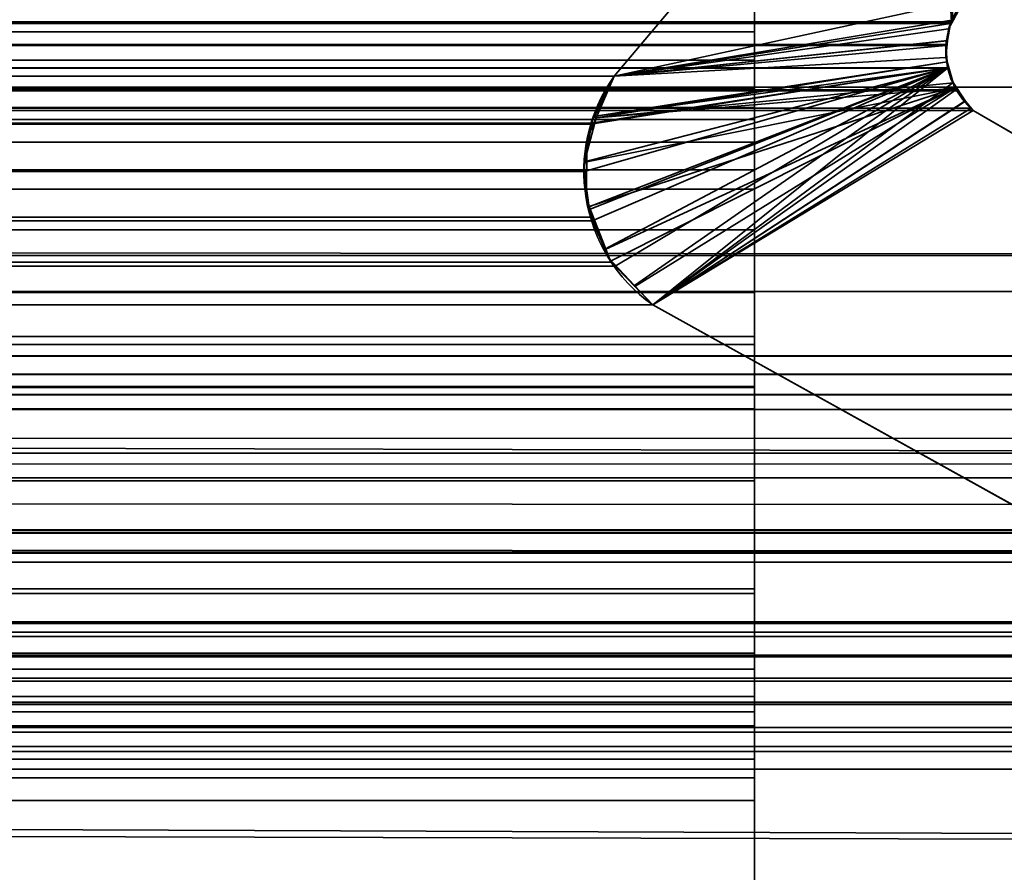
# Model space of a CAD drawing. Header units: millimetres. Extents: x -493 to 6693, y -115 to 135.
# Tile 272 of 656: x 296 to 298.68, y -3.14 to -0.82. Entities that reach past the tile are written whole.
import ezdxf

# ---------------------------------------------------------------- set-up
doc = ezdxf.new("R2010")
doc.units = ezdxf.units.MM
doc.layers.add('151', color=7, linetype='Continuous', true_color=0xffffff)

# ---------------------------------------------------------------- blocks, each defined once
blk = doc.blocks.new('UG_SURFACE_001')
at = {"layer": '151', "color": 252, "linetype": 'Continuous', "lineweight": 35}
for points in [[(492.5, -15, 2200.2499), (492.5, 125, 2200.2499), (-492.5, 125, 2200.2499), (-492.5, -15, 2200.2499)], [(-342.5, -15, 2050.2501), (-342.5, 125, 2050.2501), (342.5, 125, 2050.2501), (342.5, -15, 2050.2501)]]:
    blk.add_3dface(points, dxfattribs=at)
blk = doc.blocks.new('UG_SURFACE_072')
at = {"layer": '151', "color": 7, "linetype": 'Continuous', "lineweight": 35}
for points in [[(-309, -26, 2017), (309, -26, 2017), (309, 0, 2017), (-309, 0, 2017)], [(-309, 0, 2), (309, 0, 2), (309, -2), (-309, -2)], [(-309, -9), (-309, -2), (309, -2), (309, -9)]]:
    blk.add_3dface(points, dxfattribs=at)
blk = doc.blocks.new('UG_SURFACE_146')
at = {"layer": '151', "color": 252, "linetype": 'Continuous', "lineweight": 35}
for points in [[(-297, 3.0145, -6.75), (-312, 3.0145, -6.75), (-312, -16.9528, -6.75), (312, -16.9528, -6.75)], [(-297, 3.0145, -7.75), (297, 3.0145, -7.75), (-312, -16.9528, -7.75)], [(297, 3.0145, -7.75), (312, 3.0145, -7.75), (312, -16.9528, -7.75), (-312, -16.9528, -7.75)], [(297, 3.0145, -6.75), (-297, 3.0145, -6.75), (312, -16.9528, -6.75)], [(312, -16.9528, -6.75), (312, 3.0145, -6.75), (297, 3.0145, -6.75)]]:
    blk.add_3dface(points, dxfattribs=at)
blk = doc.blocks.new('UG_SURFACE_151')
at = {"layer": '151', "color": 7, "linetype": 'Continuous', "lineweight": 35}
for points in [[(305.5755, -1.0051, 2012.8255), (-305.5755, -1.0051, 2012.8255), (-307.2812, 0.0684, 2014.5311), (307.2812, 0.0684, 2014.5311)], [(298.485, 0.0529, 2005.7349), (297.6192, -0.975, 2004.8692), (-297.6192, -0.975, 2004.8692), (-298.485, 0.0529, 2005.7349)], [(298.5348, -0.8278, 2005.7847), (298.5323, -0.8321, 2005.7824), (297.6192, -0.975, 2004.8692), (298.485, 0.0529, 2005.7349)], [(298.485, 0.0529, 2005.7349), (298.5689, -0.7697, 2005.8188), (298.5348, -0.8278, 2005.7847)], [(311.2493, -2.0249, 2018.4994), (-311.2823, -2.2143, 2018.5323), (-311.1925, -0.4501, 2018.4426)], [(-311.1925, -0.4501, 2018.4426), (311.1925, -0.4501, 2018.4426), (311.2493, -2.0249, 2018.4994)], [(307.6331, -0.6189, 2014.883), (-307.6033, -0.5625, 2014.8532), (-306.1868, -1.749, 2013.4368)], [(307.6331, -0.6189, 2014.883), (-306.1868, -1.749, 2013.4368), (-305.8874, -1.8177, 2013.1373)], [(-305.8874, -1.8177, 2013.1373), (305.8596, -1.7843, 2013.1097), (307.6331, -0.6189, 2014.883)], [(312.3484, -3.085, 2019.5985), (312.1944, -0.6927, 2019.4445), (-312.1673, -0.6973, 2019.4173)], [(312.3484, -3.085, 2019.5985), (-312.1673, -0.6973, 2019.4173), (-312.1649, -1.4257, 2019.4149)], [(298.5689, -0.7697, 2005.8188), (-298.5689, -0.7697, 2005.8188), (-298.5348, -0.8278, 2005.7847), (298.5348, -0.8278, 2005.7847)], [(298.5323, -0.8321, 2005.7824), (-298.5348, -0.8278, 2005.7847), (-298.5323, -0.8321, 2005.7824)], [(298.5323, -0.8321, 2005.7824), (298.5348, -0.8278, 2005.7847), (-298.5348, -0.8278, 2005.7847)], [(-298.5323, -0.8321, 2005.7824), (298.5201, -0.8888, 2005.77), (298.5323, -0.8321, 2005.7824)], [(-298.5323, -0.8321, 2005.7824), (-298.5201, -0.8888, 2005.77), (298.5201, -0.8888, 2005.77)], [(298.5323, -0.8321, 2005.7824), (298.5201, -0.8888, 2005.77), (298.5193, -0.8922, 2005.7693), (297.6192, -0.975, 2004.8692)], [(298.5243, -0.9536, 2005.7743), (-298.5193, -0.8922, 2005.7693), (-298.524, -0.9529, 2005.774)], [(298.524, -0.9529, 2005.774), (-298.5201, -0.8888, 2005.77), (-298.5193, -0.8922, 2005.7693)], [(298.524, -0.9529, 2005.774), (298.5193, -0.8922, 2005.7693), (-298.5201, -0.8888, 2005.77)], [(298.5193, -0.8922, 2005.7693), (298.5201, -0.8888, 2005.77), (-298.5201, -0.8888, 2005.77)], [(-298.5193, -0.8922, 2005.7693), (298.5243, -0.9536, 2005.7743), (298.524, -0.9529, 2005.774)], [(297.5568, -1.1026, 2004.8068), (297.6192, -0.975, 2004.8692), (298.5193, -0.8922, 2005.7693), (298.524, -0.9529, 2005.774)], [(298.5469, -1.012, 2005.7969), (-298.5243, -0.9536, 2005.7743), (-298.5469, -1.012, 2005.7969)], [(-298.524, -0.9529, 2005.774), (-298.5243, -0.9536, 2005.7743), (298.5243, -0.9536, 2005.7743)], [(298.5469, -1.012, 2005.7969), (298.5243, -0.9536, 2005.7743), (-298.5243, -0.9536, 2005.7743)], [(298.524, -0.9529, 2005.774), (297.5371, -1.234, 2004.787), (297.5366, -1.2303, 2004.7865), (297.5551, -1.106, 2004.8051)], [(298.524, -0.9529, 2005.774), (297.559, -1.3684, 2004.8089), (297.5543, -1.3584, 2004.8044), (297.5371, -1.234, 2004.787)], [(297.5551, -1.106, 2004.8051), (297.5568, -1.1026, 2004.8068), (298.524, -0.9529, 2005.774)], [(297.6219, -1.4919, 2004.8718), (297.6108, -1.4805, 2004.8609), (297.559, -1.3684, 2004.8089), (298.524, -0.9529, 2005.774)], [(298.524, -0.9529, 2005.774), (298.5243, -0.9536, 2005.7743), (297.7236, -1.597, 2004.9736), (297.6219, -1.4919, 2004.8718)], [(298.5243, -0.9536, 2005.7743), (298.5469, -1.012, 2005.7969), (297.7236, -1.597, 2004.9736)], [(-297.5621, -1.0846, 2004.812), (-297.6192, -0.975, 2004.8692), (297.6192, -0.975, 2004.8692)], [(-297.5621, -1.0846, 2004.812), (297.6192, -0.975, 2004.8692), (297.5568, -1.1026, 2004.8068)], [(-305.5755, -1.0051, 2012.8255), (305.5755, -1.0051, 2012.8255), (304.849, -1.4624, 2012.099)], [(-304.849, -1.4624, 2012.099), (-305.5755, -1.0051, 2012.8255), (304.849, -1.4624, 2012.099)], [(298.5492, -1.0148, 2005.7993), (-298.5492, -1.0148, 2005.7993), (-298.5889, -1.0623, 2005.8389), (298.5889, -1.0623, 2005.8389)], [(-298.5469, -1.012, 2005.7969), (-298.5492, -1.0148, 2005.7993), (298.5492, -1.0148, 2005.7993)], [(-298.5469, -1.012, 2005.7969), (298.5492, -1.0148, 2005.7993), (298.5469, -1.012, 2005.7969)], [(297.7236, -1.597, 2004.9736), (298.5469, -1.012, 2005.7969), (298.5492, -1.0148, 2005.7993), (298.5889, -1.0623, 2005.8389)], [(-298.5944, -1.0688, 2005.8444), (-300.7098, -2.2961, 2007.9598), (300.7098, -2.2961, 2007.9598), (298.5944, -1.0688, 2005.8444)], [(298.5889, -1.0623, 2005.8389), (-298.5889, -1.0623, 2005.8389), (-298.5944, -1.0688, 2005.8444), (298.5944, -1.0688, 2005.8444)], [(298.5889, -1.0623, 2005.8389), (298.5944, -1.0688, 2005.8444), (297.7236, -1.597, 2004.9736)], [(298.5944, -1.0688, 2005.8444), (300.7098, -2.2961, 2007.9598), (305.1005, -5.6975, 2012.3506), (297.7236, -1.597, 2004.9736)], [(297.5568, -1.1026, 2004.8068), (-297.5585, -1.103, 2004.8084), (-297.5621, -1.0846, 2004.812)], [(-297.5371, -1.2125, 2004.787), (-297.5585, -1.103, 2004.8084), (297.5568, -1.1026, 2004.8068)], [(297.5551, -1.106, 2004.8051), (-297.5391, -1.2336, 2004.7891), (-297.5371, -1.2125, 2004.787)], [(297.5551, -1.106, 2004.8051), (297.5366, -1.2303, 2004.7865), (-297.5391, -1.2336, 2004.7891)], [(-297.5371, -1.2125, 2004.787), (297.5568, -1.1026, 2004.8068), (297.5551, -1.106, 2004.8051)], [(-297.5491, -1.3388, 2004.7991), (-297.5391, -1.2336, 2004.7891), (297.5371, -1.234, 2004.787)], [(-297.5491, -1.3388, 2004.7991), (297.5371, -1.234, 2004.787), (297.5543, -1.3584, 2004.8044)], [(297.5366, -1.2303, 2004.7865), (297.5371, -1.234, 2004.787), (-297.5391, -1.2336, 2004.7891)], [(297.5543, -1.3584, 2004.8044), (-297.5609, -1.3669, 2004.8108), (-297.5491, -1.3388, 2004.7991)], [(297.5543, -1.3584, 2004.8044), (297.559, -1.3684, 2004.8089), (-297.5609, -1.3669, 2004.8108)], [(-297.6033, -1.4686, 2004.8532), (-297.5609, -1.3669, 2004.8108), (297.559, -1.3684, 2004.8089)], [(-297.6033, -1.4686, 2004.8532), (297.559, -1.3684, 2004.8089), (297.6108, -1.4805, 2004.8609)], [(-312.1649, -1.4257, 2019.4149), (-312.375, -3.1926, 2019.6249), (312.4011, -3.2235, 2019.6512)], [(-312.1649, -1.4257, 2019.4149), (312.4011, -3.2235, 2019.6512), (312.3484, -3.085, 2019.5985)], [(304.849, -1.4624, 2012.099), (303.685, -1.5607, 2010.9351), (-303.685, -1.5607, 2010.9351), (-304.849, -1.4624, 2012.099)], [(297.6108, -1.4805, 2004.8609), (-297.6231, -1.4898, 2004.873), (-297.6033, -1.4686, 2004.8532)], [(-297.7236, -1.597, 2004.9736), (-297.6231, -1.4898, 2004.873), (297.6219, -1.4919, 2004.8718)], [(297.6219, -1.4919, 2004.8718), (297.7236, -1.597, 2004.9736), (-297.7236, -1.597, 2004.9736)], [(297.6108, -1.4805, 2004.8609), (297.6219, -1.4919, 2004.8718), (-297.6231, -1.4898, 2004.873)], [(301.6124, -1.7357, 2008.8625), (-301.6124, -1.7357, 2008.8625), (-303.685, -1.5607, 2010.9351), (303.685, -1.5607, 2010.9351)], [(297.7236, -1.597, 2004.9736), (305.1005, -5.6975, 2012.3506), (-305.1005, -5.6975, 2012.3506), (-297.7236, -1.597, 2004.9736)], [(-301.3717, -1.7752, 2008.6217), (-301.6124, -1.7357, 2008.8625), (301.6124, -1.7357, 2008.8625)], [(301.6124, -1.7357, 2008.8625), (301.3734, -1.7859, 2008.6234), (-301.3717, -1.7752, 2008.6217)], [(305.3147, -2.1424, 2012.5647), (305.8596, -1.7843, 2013.1097), (-305.8874, -1.8177, 2013.1373)], [(-301.1837, -1.8061, 2008.4336), (-301.3717, -1.7752, 2008.6217), (301.3734, -1.7859, 2008.6234)], [(-301.1837, -1.8061, 2008.4336), (301.3734, -1.7859, 2008.6234), (301.1126, -1.8407, 2008.3625)], [(-305.8874, -1.8177, 2013.1373), (-303.8561, -2.2835, 2011.106), (303.871, -2.269, 2011.121)], [(303.871, -2.269, 2011.121), (305.3147, -2.1424, 2012.5647), (-305.8874, -1.8177, 2013.1373)], [(301.1126, -1.8407, 2008.3625), (-301.1174, -1.8549, 2008.3673), (-301.1837, -1.8061, 2008.4336)], [(301.1126, -1.8407, 2008.3625), (301.1123, -1.841, 2008.3623), (-301.1174, -1.8549, 2008.3673)], [(-301.1174, -1.8549, 2008.3673), (301.1123, -1.841, 2008.3623), (301.0556, -1.8808, 2008.3055)], [(301.0556, -1.8808, 2008.3055), (-301.0614, -1.8961, 2008.3113), (-301.1174, -1.8549, 2008.3673)], [(-300.8627, -2.0424, 2008.1127), (-301.0614, -1.8961, 2008.3113), (301.0556, -1.8808, 2008.3055)], [(-300.8627, -2.0424, 2008.1127), (301.0556, -1.8808, 2008.3055), (300.9447, -1.9589, 2008.1947)], [(300.9447, -1.9589, 2008.1947), (-300.8545, -2.056, 2008.1046), (-300.8627, -2.0424, 2008.1127)], [(300.9447, -1.9589, 2008.1947), (300.8613, -2.067, 2008.1112), (-300.8545, -2.056, 2008.1046)], [(311.2493, -2.0249, 2018.4994), (311.2903, -2.2084, 2018.5404), (-311.2823, -2.2143, 2018.5323)], [(-300.8545, -2.056, 2008.1046), (300.8613, -2.067, 2008.1112), (300.7455, -2.217, 2007.9954)], [(300.7455, -2.217, 2007.9954), (-300.7098, -2.2961, 2007.9598), (-300.8545, -2.056, 2008.1046)], [(-311.2858, -2.283, 2018.5359), (311.2903, -2.2084, 2018.5404), (311.755, -4.2885, 2019.0051)], [(-311.2858, -2.283, 2018.5359), (-311.2823, -2.2143, 2018.5323), (311.2903, -2.2084, 2018.5404)], [(300.7455, -2.217, 2007.9954), (300.7098, -2.2961, 2007.9598), (-300.7098, -2.2961, 2007.9598)], [(303.871, -2.269, 2011.121), (-303.8561, -2.2835, 2011.106), (-302.6424, -2.5618, 2009.8925)], [(303.871, -2.269, 2011.121), (-302.6424, -2.5618, 2009.8925), (-301.7144, -2.4582, 2008.9643)], [(-301.7144, -2.4582, 2008.9643), (301.7144, -2.4582, 2008.9643), (303.871, -2.269, 2011.121)], [(311.755, -4.2885, 2019.0051), (-311.8236, -4.4661, 2019.0735), (-311.2858, -2.283, 2018.5359)], [(-301.7144, -2.4582, 2008.9643), (-301.7074, -2.4629, 2008.9574), (301.7071, -2.4622, 2008.9571)], [(301.7071, -2.4622, 2008.9571), (301.7144, -2.4582, 2008.9643), (-301.7144, -2.4582, 2008.9643)], [(301.6625, -2.4864, 2008.9126), (301.7071, -2.4622, 2008.9571), (-301.7074, -2.4629, 2008.9574)], [(301.6625, -2.4864, 2008.9126), (-301.7074, -2.4629, 2008.9574), (-301.6528, -2.4997, 2008.9028)], [(-301.6528, -2.4997, 2008.9028), (301.6525, -2.4975, 2008.9025), (301.6625, -2.4864, 2008.9126)], [(301.6525, -2.4975, 2008.9025), (-301.6528, -2.4997, 2008.9028), (-301.631, -2.5143, 2008.8811)], [(-301.631, -2.5143, 2008.8811), (301.6059, -2.549, 2008.8561), (301.6525, -2.4975, 2008.9025)], [(-301.631, -2.5143, 2008.8811), (-301.6072, -2.5504, 2008.8573), (301.6059, -2.549, 2008.8561)], [(301.6019, -2.5535, 2008.852), (301.6059, -2.549, 2008.8561), (-301.6072, -2.5504, 2008.8573)], [(301.6019, -2.5535, 2008.852), (-301.6072, -2.5504, 2008.8573), (-301.5907, -2.5754, 2008.8406)], [(-301.5907, -2.5754, 2008.8406), (301.5792, -2.6116, 2008.8291), (301.6019, -2.5535, 2008.852)], [(-301.5907, -2.5754, 2008.8406), (-301.5804, -2.612, 2008.8303), (301.5792, -2.6116, 2008.8291)], [(301.5763, -2.6191, 2008.8263), (301.5792, -2.6116, 2008.8291), (-301.5804, -2.612, 2008.8303)], [(301.5763, -2.6191, 2008.8263), (-301.5804, -2.612, 2008.8303), (-301.5729, -2.639, 2008.8229)], [(-301.5729, -2.639, 2008.8229), (301.5722, -2.6769, 2008.8222), (301.5763, -2.6191, 2008.8263)], [(-301.5729, -2.639, 2008.8229), (-301.5736, -2.6767, 2008.8236), (301.5722, -2.6769, 2008.8222)], [(301.5718, -2.6826, 2008.8217), (-301.5736, -2.6767, 2008.8236), (-301.5742, -2.7028, 2008.8241)], [(-301.5742, -2.7028, 2008.8241), (301.5859, -2.7456, 2008.8358), (301.5718, -2.6826, 2008.8217)], [(301.5718, -2.6826, 2008.8217), (301.5722, -2.6769, 2008.8222), (-301.5736, -2.6767, 2008.8236)], [(-301.5742, -2.7028, 2008.8241), (-301.5859, -2.7456, 2008.8358), (301.5859, -2.7456, 2008.8358)], [(-301.5859, -2.7456, 2008.8358), (-301.5928, -2.7573, 2008.8427), (301.5925, -2.7578, 2008.8425)], [(301.5925, -2.7578, 2008.8425), (301.5859, -2.7456, 2008.8358), (-301.5859, -2.7456, 2008.8358)], [(301.6139, -2.7971, 2008.8639), (-301.5928, -2.7573, 2008.8427), (-301.624, -2.8099, 2008.8739)], [(301.6139, -2.7971, 2008.8639), (301.5925, -2.7578, 2008.8425), (-301.5928, -2.7573, 2008.8427)], [(-301.624, -2.8099, 2008.8739), (301.6287, -2.8104, 2008.8787), (301.6139, -2.7971, 2008.8639)], [(-301.6276, -2.8129, 2008.8775), (-301.6818, -2.8582, 2008.9319), (301.6825, -2.8586, 2008.9326)], [(-301.624, -2.8099, 2008.8739), (-301.6276, -2.8129, 2008.8775), (301.6287, -2.8104, 2008.8787)], [(301.6825, -2.8586, 2008.9326), (301.6287, -2.8104, 2008.8787), (-301.6276, -2.8129, 2008.8775)], [(305.4683, -5.0486, 2012.7182), (301.6825, -2.8586, 2008.9326), (-301.6825, -2.8586, 2008.9326), (-305.4683, -5.0486, 2012.7182)], [(-301.6818, -2.8582, 2008.9319), (-301.6825, -2.8586, 2008.9326), (301.6825, -2.8586, 2008.9326)]]:
    blk.add_3dface(points, dxfattribs=at)
blk = doc.blocks.new('UG_SURFACE_152')
at = {"layer": '151', "color": 7, "linetype": 'Continuous', "lineweight": 35}
for points in [[(298.485, 0.0529, -7.75), (297.6192, -0.975, -7.75), (297.6192, -0.975, 2004.8692), (298.485, 0.0529, 2005.7349)], [(298.5689, -0.7697, -7.75), (297.6192, -0.975, -7.75), (298.485, 0.0529, -7.75)], [(298.485, 0.0529, 2005.7349), (297.6192, -0.975, 2004.8692), (298.5323, -0.8321, 2005.7824), (298.5385, -0.8215, 2005.7886)], [(297.6192, -0.975, -7.75), (298.5689, -0.7697, -7.75), (298.5407, -0.822, -7.75)], [(298.5385, -0.8215, 2005.7886), (298.5407, -0.822, -7.75), (298.5689, -0.7697, -7.75)], [(298.5407, -0.822, -7.75), (298.5274, -0.8466, -7.75), (297.6192, -0.975, -7.75)], [(298.5323, -0.8321, 2005.7824), (298.5274, -0.8466, -7.75), (298.5407, -0.822, -7.75)], [(298.5407, -0.822, -7.75), (298.5385, -0.8215, 2005.7886), (298.5323, -0.8321, 2005.7824)], [(298.5222, -0.8789, 2005.7721), (298.5323, -0.8321, 2005.7824), (297.6192, -0.975, 2004.8692)], [(297.6192, -0.975, -7.75), (298.5274, -0.8466, -7.75), (298.5242, -0.8786, -7.75)], [(298.5323, -0.8321, 2005.7824), (298.5222, -0.8789, 2005.7721), (298.5242, -0.8786, -7.75)], [(298.5323, -0.8321, 2005.7824), (298.5242, -0.8786, -7.75), (298.5274, -0.8466, -7.75)], [(298.5242, -0.8786, -7.75), (298.5196, -0.9246, -7.75), (297.6192, -0.975, -7.75)], [(297.6192, -0.975, 2004.8692), (298.5193, -0.8922, 2005.7693), (298.5222, -0.8789, 2005.7721)], [(298.5196, -0.9246, -7.75), (298.5222, -0.8789, 2005.7721), (298.5193, -0.8922, 2005.7693)], [(298.5196, -0.9246, -7.75), (298.5242, -0.8786, -7.75), (298.5222, -0.8789, 2005.7721)], [(298.5228, -0.9367, 2005.7728), (298.5193, -0.8922, 2005.7693), (297.6192, -0.975, 2004.8692), (297.5621, -1.0846, 2004.812)], [(298.5193, -0.8922, 2005.7693), (298.5232, -0.9363, -7.75), (298.5196, -0.9246, -7.75)], [(298.5193, -0.8922, 2005.7693), (298.5228, -0.9367, 2005.7728), (298.5232, -0.9363, -7.75)], [(297.57, -1.0882, -7.75), (297.6192, -0.975, -7.75), (298.5196, -0.9246, -7.75), (298.5232, -0.9363, -7.75)], [(298.524, -0.9529, 2005.774), (297.5379, -1.2083, 2004.7879), (297.5371, -1.2125, 2004.787), (297.5484, -1.3309, 2004.7984)], [(298.524, -0.9529, 2005.774), (297.5621, -1.0847, 2004.812), (297.5379, -1.2083, 2004.7879)], [(297.5484, -1.3309, 2004.7984), (297.5491, -1.3388, 2004.7991), (298.524, -0.9529, 2005.774)], [(298.524, -0.9529, 2005.774), (297.5491, -1.3388, 2004.7991), (297.5938, -1.4458, 2004.8437)], [(297.5621, -1.0846, 2004.812), (297.5621, -1.0847, 2004.812), (298.524, -0.9529, 2005.774), (298.5228, -0.9367, 2005.7728)], [(297.57, -1.0882, -7.75), (298.5232, -0.9363, -7.75), (298.5401, -0.9931, -7.75)], [(297.5938, -1.4458, 2004.8437), (297.6033, -1.4686, 2004.8532), (297.6739, -1.544, 2004.9238), (298.524, -0.9529, 2005.774)], [(298.5393, -0.9925, 2005.7893), (298.524, -0.9529, 2005.774), (297.6739, -1.544, 2004.9238), (297.7236, -1.597, 2004.9736)], [(298.5401, -0.9931, -7.75), (298.5232, -0.9363, -7.75), (298.5228, -0.9367, 2005.7728)], [(298.5228, -0.9367, 2005.7728), (298.524, -0.9529, 2005.774), (298.5401, -0.9931, -7.75)], [(298.524, -0.9529, 2005.774), (298.5393, -0.9925, 2005.7893), (298.5401, -0.9931, -7.75)], [(297.6192, -0.975, -7.75), (297.57, -1.0882, -7.75), (297.5621, -1.0847, 2004.812)], [(297.5621, -1.0847, 2004.812), (297.5621, -1.0846, 2004.812), (297.6192, -0.975, -7.75)], [(297.5621, -1.0846, 2004.812), (297.6192, -0.975, 2004.8692), (297.6192, -0.975, -7.75)], [(297.5513, -1.3296, -7.75), (297.5428, -1.3076, -7.75), (297.5444, -1.2081, -7.75), (298.5445, -1.0077, -7.75)], [(298.5445, -1.0077, -7.75), (297.5444, -1.2081, -7.75), (297.5455, -1.1443, -7.75), (297.57, -1.0882, -7.75)], [(297.5966, -1.4458, -7.75), (297.5513, -1.3296, -7.75), (298.5445, -1.0077, -7.75)], [(298.5401, -0.9931, -7.75), (298.5445, -1.0077, -7.75), (297.57, -1.0882, -7.75)], [(298.5445, -1.0077, -7.75), (297.609, -1.4777, -7.75), (297.5966, -1.4458, -7.75)], [(297.6752, -1.5466, -7.75), (297.609, -1.4777, -7.75), (298.5445, -1.0077, -7.75)], [(297.7236, -1.597, -7.75), (297.6752, -1.5466, -7.75), (298.5445, -1.0077, -7.75), (298.5735, -1.0432, -7.75)], [(297.7236, -1.597, 2004.9736), (298.5469, -1.012, 2005.7969), (298.5393, -0.9925, 2005.7893)], [(298.5724, -1.0425, 2005.8224), (298.5469, -1.012, 2005.7969), (297.7236, -1.597, 2004.9736)], [(298.5735, -1.0432, -7.75), (298.5445, -1.0077, -7.75), (298.5393, -0.9925, 2005.7893)], [(298.5393, -0.9925, 2005.7893), (298.5469, -1.012, 2005.7969), (298.5735, -1.0432, -7.75)], [(298.5445, -1.0077, -7.75), (298.5401, -0.9931, -7.75), (298.5393, -0.9925, 2005.7893)], [(298.5469, -1.012, 2005.7969), (298.5724, -1.0425, 2005.8224), (298.5735, -1.0432, -7.75)], [(297.7236, -1.597, 2004.9736), (298.5944, -1.0688, 2005.8444), (298.5724, -1.0425, 2005.8224)], [(298.5944, -1.0688, -7.75), (298.5735, -1.0432, -7.75), (298.5724, -1.0425, 2005.8224)], [(298.5724, -1.0425, 2005.8224), (298.5944, -1.0688, 2005.8444), (298.5944, -1.0688, -7.75)], [(298.5735, -1.0432, -7.75), (298.5944, -1.0688, -7.75), (297.7236, -1.597, -7.75)], [(298.5944, -1.0688, -7.75), (300.7098, -2.2961, -7.75), (305.1005, -5.6975, -7.75), (297.7236, -1.597, -7.75)], [(297.7236, -1.597, 2004.9736), (305.1005, -5.6975, 2012.3506), (300.7098, -2.2961, 2007.9598), (298.5944, -1.0688, 2005.8444)], [(298.5944, -1.0688, 2005.8444), (300.7098, -2.2961, 2007.9598), (300.7098, -2.2961, -7.75), (298.5944, -1.0688, -7.75)], [(297.5379, -1.2083, 2004.7879), (297.5621, -1.0847, 2004.812), (297.57, -1.0882, -7.75)], [(297.57, -1.0882, -7.75), (297.5455, -1.1443, -7.75), (297.5379, -1.2083, 2004.7879)], [(297.5455, -1.1443, -7.75), (297.5444, -1.2081, -7.75), (297.5379, -1.2083, 2004.7879)], [(297.5371, -1.2125, 2004.787), (297.5444, -1.2081, -7.75), (297.5428, -1.3076, -7.75)], [(297.5371, -1.2125, 2004.787), (297.5379, -1.2083, 2004.7879), (297.5444, -1.2081, -7.75)], [(297.5428, -1.3076, -7.75), (297.5484, -1.3309, 2004.7984), (297.5371, -1.2125, 2004.787)], [(297.5428, -1.3076, -7.75), (297.5513, -1.3296, -7.75), (297.5484, -1.3309, 2004.7984)], [(297.5491, -1.3388, 2004.7991), (297.5484, -1.3309, 2004.7984), (297.5513, -1.3296, -7.75)], [(297.5491, -1.3388, 2004.7991), (297.5513, -1.3296, -7.75), (297.5966, -1.4458, -7.75)], [(297.5966, -1.4458, -7.75), (297.5938, -1.4458, 2004.8437), (297.5491, -1.3388, 2004.7991)], [(297.6033, -1.4686, 2004.8532), (297.5938, -1.4458, 2004.8437), (297.5966, -1.4458, -7.75)], [(297.6033, -1.4686, 2004.8532), (297.5966, -1.4458, -7.75), (297.609, -1.4777, -7.75)], [(297.6752, -1.5466, -7.75), (297.6739, -1.544, 2004.9238), (297.6033, -1.4686, 2004.8532)], [(297.6033, -1.4686, 2004.8532), (297.609, -1.4777, -7.75), (297.6752, -1.5466, -7.75)], [(297.7236, -1.597, -7.75), (297.7236, -1.597, 2004.9736), (297.6739, -1.544, 2004.9238)], [(297.6739, -1.544, 2004.9238), (297.6752, -1.5466, -7.75), (297.7236, -1.597, -7.75)], [(297.7236, -1.597, -7.75), (305.1005, -5.6975, -7.75), (305.1005, -5.6975, 2012.3506), (297.7236, -1.597, 2004.9736)]]:
    blk.add_3dface(points, dxfattribs=at)
blk = doc.blocks.new('UG_SURFACE_157')
at = {"layer": '151', "color": 252, "linetype": 'Continuous', "lineweight": 35}
for points in [[(-314.5, -21.92, 2021.75), (314.5, -21.92, 2021.75), (314.5, 12.92, 2021.75), (-314.5, 12.92, 2021.75)], [(-313, -21.92, 2020.2501), (-313, 12.92, 2020.2501), (313, 12.92, 2020.2501), (313, -21.92, 2020.2501)]]:
    blk.add_3dface(points, dxfattribs=at)
blk = doc.blocks.new('UG_SURFACE_160')
at = {"layer": '151', "color": 206, "linetype": 'Continuous', "lineweight": 35}
for points in [[(298, 0.6719, -0.4214), (298, -0.538, 0.7828), (298, -1.2819, 0.4481), (298, -0.0523, -0.8143)], [(298, -0.8551, 8.9311), (298, 0.2595, 7.9927), (298, 0.6277, 8.4628), (298, -0.0325, 9.015)], [(-298, 0.3065, -4.6752), (298, 0.3065, -4.6752), (298, -2.7028, -4.7598), (-298, -2.7028, -4.7598)], [(298, -2.7028, -4.7598), (298, 0.3065, -4.6752), (298, -0.5356, -3.6926), (298, -2.3685, -3.7858)], [(-298, 0.2595, 7.9927), (298, 0.2595, 7.9927), (298, -0.8551, 8.9311), (-298, -0.8551, 8.9311)], [(-298, -1.0605, 9.8808), (298, -1.0605, 9.8808), (298, -0.0325, 9.015), (-298, -0.0325, 9.015)], [(-298, -0.0523, -0.8143), (298, -0.0523, -0.8143), (298, -1.2819, 0.4481), (-298, -1.2819, 0.4481)], [(298, -0.0325, 9.015), (298, -1.0605, 9.8808), (298, -0.8551, 8.9311)], [(-298, -2.3685, -3.7858), (298, -2.3685, -3.7858), (298, -0.5356, -3.6926), (-298, -0.5356, -3.6926)], [(-298, -1.7047, 3.1725), (298, -1.7047, 3.1725), (298, -0.538, 0.7828), (-298, -0.538, 0.7828)], [(298, -0.538, 0.7828), (298, -1.7047, 3.1725), (298, -2.4623, 2.9559), (298, -1.2819, 0.4481)], [(-298, -0.8551, 8.9311), (298, -0.8551, 8.9311), (298, -0.932, 8.9726), (-298, -0.932, 8.9726)], [(298, -1.0605, 9.8808), (298, -0.932, 8.9726), (298, -0.8551, 8.9311)], [(-298, -0.932, 8.9726), (298, -0.932, 8.9726), (298, -1.01, 8.9803), (-298, -1.01, 8.9803)], [(298, -1.01, 8.9803), (298, -0.932, 8.9726), (298, -1.0605, 9.8808)], [(-298, -1.01, 8.9803), (298, -1.01, 8.9803), (298, -1.0931, 8.9555), (-298, -1.0931, 8.9555)], [(298, -1.0931, 8.9555), (298, -1.01, 8.9803), (298, -1.0605, 9.8808), (298, -1.2297, 9.9545)], [(-298, -1.2297, 9.9545), (298, -1.2297, 9.9545), (298, -1.0605, 9.8808), (-298, -1.0605, 9.8808)], [(-298, -1.0931, 8.9555), (298, -1.0931, 8.9555), (298, -1.1543, 8.9056), (-298, -1.1543, 8.9056)], [(298, -1.2297, 9.9545), (298, -1.3931, 9.9572), (298, -1.0931, 8.9555)], [(298, -1.3931, 9.9572), (298, -1.5631, 9.891), (298, -1.0931, 8.9555)], [(298, -1.1543, 8.9056), (298, -1.0931, 8.9555), (298, -1.5631, 9.891), (298, -1.6824, 9.7764)], [(-298, -1.1543, 8.9056), (298, -1.1543, 8.9056), (298, -2.3815, 6.7902), (-298, -2.3815, 6.7902)], [(298, -1.6824, 9.7764), (298, -5.7829, 2.3995), (298, -2.3815, 6.7902), (298, -1.1543, 8.9056)], [(-298, -1.3931, 9.9572), (298, -1.3931, 9.9572), (298, -1.2297, 9.9545), (-298, -1.2297, 9.9545)], [(-298, -1.2819, 0.4481), (298, -1.2819, 0.4481), (298, -2.4623, 2.9559), (-298, -2.4623, 2.9559)], [(-298, -1.5631, 9.891), (298, -1.5631, 9.891), (298, -1.3931, 9.9572), (-298, -1.3931, 9.9572)], [(-298, -1.6824, 9.7764), (298, -1.6824, 9.7764), (298, -1.5631, 9.891), (-298, -1.5631, 9.891)], [(-298, -5.7829, 2.3995), (298, -5.7829, 2.3995), (298, -1.6824, 9.7764), (-298, -1.6824, 9.7764)], [(-298, -1.8212, 5.8876), (298, -1.8212, 5.8876), (298, -1.7047, 3.1725), (-298, -1.7047, 3.1725)], [(298, -2.5436, 5.7856), (298, -2.4623, 2.9559), (298, -1.7047, 3.1725), (298, -1.8212, 5.8876)], [(-298, -1.8182, 5.9464), (298, -1.8182, 5.9464), (298, -1.8212, 5.8876), (-298, -1.8212, 5.8876)], [(-298, -1.8797, 6.2879), (298, -1.8797, 6.2879), (298, -1.8182, 5.9464), (-298, -1.8182, 5.9464)], [(298, -1.8212, 5.8876), (298, -1.8182, 5.9464), (298, -2.5436, 5.7856)], [(298, -2.5869, 5.856), (298, -2.5436, 5.7856), (298, -1.8182, 5.9464), (298, -1.8797, 6.2879)], [(-298, -2.0753, 6.5882), (298, -2.0753, 6.5882), (298, -1.8797, 6.2879), (-298, -1.8797, 6.2879)], [(298, -2.6608, 5.9094), (298, -2.5869, 5.856), (298, -1.8797, 6.2879), (298, -2.0753, 6.5882)], [(-298, -2.3815, 6.7902), (298, -2.3815, 6.7902), (298, -2.0753, 6.5882), (-298, -2.0753, 6.5882)], [(298, -2.0753, 6.5882), (298, -2.3815, 6.7902), (298, -2.6608, 5.9094)], [(-298, -4.6174, -4.3398), (298, -4.6174, -4.3398), (298, -2.3685, -3.7858), (-298, -2.3685, -3.7858)], [(298, -4.142, -5.2183), (298, -2.7028, -4.7598), (298, -2.3685, -3.7858), (298, -4.6174, -4.3398)], [(298, -2.3815, 6.7902), (298, -2.7406, 5.9286), (298, -2.6608, 5.9094)], [(298, -2.3815, 6.7902), (298, -2.8816, 5.8867), (298, -2.8311, 5.9141)], [(298, -2.944, 5.8175), (298, -2.3815, 6.7902), (298, -5.7829, 2.3995)], [(298, -2.944, 5.8175), (298, -2.8816, 5.8867), (298, -2.3815, 6.7902)], [(298, -2.8311, 5.9141), (298, -2.7406, 5.9286), (298, -2.3815, 6.7902)], [(-298, -2.4623, 2.9559), (298, -2.4623, 2.9559), (298, -2.5436, 5.7856), (-298, -2.5436, 5.7856)], [(-298, -2.5436, 5.7856), (298, -2.5436, 5.7856), (298, -2.5869, 5.856), (-298, -2.5869, 5.856)], [(-298, -2.5869, 5.856), (298, -2.5869, 5.856), (298, -2.6608, 5.9094), (-298, -2.6608, 5.9094)], [(-298, -2.6608, 5.9094), (298, -2.6608, 5.9094), (298, -2.7406, 5.9286), (-298, -2.7406, 5.9286)], [(-298, -2.7028, -4.7598), (298, -2.7028, -4.7598), (298, -4.142, -5.2183), (-298, -4.142, -5.2183)], [(-298, -2.7406, 5.9286), (298, -2.7406, 5.9286), (298, -2.8311, 5.9141), (-298, -2.8311, 5.9141)], [(-298, -2.8311, 5.9141), (298, -2.8311, 5.9141), (298, -2.8816, 5.8867), (-298, -2.8816, 5.8867)], [(-298, -2.8816, 5.8867), (298, -2.8816, 5.8867), (298, -2.944, 5.8175), (-298, -2.944, 5.8175)], [(-298, -2.944, 5.8175), (298, -2.944, 5.8175), (298, -5.134, 2.0317), (-298, -5.134, 2.0317)], [(298, -5.134, 2.0317), (298, -2.944, 5.8175), (298, -5.7829, 2.3995)]]:
    blk.add_3dface(points, dxfattribs=at)

msp = doc.modelspace()

# ---------------------------------------------------------------- linework, layer by layer
at = {"layer": '151', "color": 253, "linetype": 'Continuous', "lineweight": -3}
for p, q in [((298, 0.2595, 7.9927), (298, -0.8551, 8.9311)), ((298.485, 0.0529, 2005.735), (297.6192, -0.975, 2004.8692)), ((298.485, 0.0529, -7.75), (297.6192, -0.975, -7.75)), ((298.485, 0.0529, 2005.735), (297.6192, -0.975, 2004.8692)), ((298, -0.0325, 9.015), (298, -1.0605, 9.8808)), ((298, -0.8551, 8.9311), (-298, -0.8551, 8.9311)), ((297.6192, -0.975, 2004.8692), (-297.6192, -0.975, 2004.8692)), ((297.6192, -0.975, -7.75), (297.6192, -0.975, 2004.8692)), ((-298.5944, -1.0688, 2005.8444), (298.5944, -1.0688, 2005.8444)), ((298, -1.0605, 9.8808), (-298, -1.0605, 9.8808)), ((298.5944, -1.0688, -7.75), (300.7098, -2.2961, -7.75)), ((300.7098, -2.2961, 2007.9598), (298.5944, -1.0688, 2005.8444)), ((300.7098, -2.2961, 2007.9598), (298.5944, -1.0688, 2005.8444)), ((298.5944, -1.0688, 2005.8444), (298.5944, -1.0688, -7.75)), ((298, -1.1543, 8.9056), (-298, -1.1543, 8.9056)), ((298, -1.1543, 8.9056), (298, -2.3815, 6.7902)), ((297.7236, -1.597, 2004.9736), (-297.7236, -1.597, 2004.9736)), ((297.7236, -1.597, 2004.9736), (305.1005, -5.6975, 2012.3505)), ((297.7236, -1.597, -7.75), (305.1005, -5.6975, -7.75)), ((305.1005, -5.6975, 2012.3505), (297.7236, -1.597, 2004.9736)), ((297.7236, -1.597, -7.75), (297.7236, -1.597, 2004.9736)), ((298, -1.6824, 9.7764), (-298, -1.6824, 9.7764)), ((298, -1.6824, 9.7764), (298, -5.7829, 2.3995)), ((-301.6124, -1.7357, 2008.8624), (301.6124, -1.7357, 2008.8624)), ((298, -1.8212, 5.8876), (-298, -1.8212, 5.8876)), ((-309, -2), (309, -2)), ((-300.7098, -2.2961, 2007.9598), (300.7098, -2.2961, 2007.9598)), ((298, -2.3815, 6.7902), (-298, -2.3815, 6.7902)), ((301.7144, -2.4582, 2008.9644), (-301.7144, -2.4582, 2008.9644)), ((298, -2.5436, 5.7856), (-298, -2.5436, 5.7856)), ((301.5859, -2.7456, 2008.8359), (-301.5859, -2.7456, 2008.8359)), ((298, -2.8311, 5.9141), (-298, -2.8311, 5.9141)), ((301.6825, -2.8586, 2008.9325), (-301.6825, -2.8586, 2008.9325)), ((298, -2.944, 5.8175), (-298, -2.944, 5.8175)), ((298, -5.134, 2.0317), (298, -2.944, 5.8175))]:
    msp.add_line(p, q, dxfattribs=at)
for points in [[(298, -4.142, -5.2183), (298, -2.7534, -4.4096), (298, -0.4157, -4.7322), (298, 1.5605, -4.675)], [(298, -1.8212, 5.8876), (298, -2.2212, 3.4855), (298, -1.2626, 1.0586), (298, 0.6719, -0.4214)], [(298, -2.5436, 5.7856), (298, -2.9946, 3.2947), (298, -2.0367, 0.7574), (298, -0.0523, -0.8143)], [(298, -0.5356, -3.6926), (298, -1.346, -3.5783), (298, -3.2523, -3.8398), (298, -4.6174, -4.3398)], [(298.5689, -0.7697, 2005.8189), (298.4931, -0.8593, 2005.7431), (298.5048, -0.9934, 2005.7548), (298.5944, -1.0688, 2005.8444)], [(298.5689, -0.7697, -7.75), (298.4931, -0.8593, -7.75), (298.5048, -0.9934, -7.75), (298.5944, -1.0688, -7.75)], [(298.5689, -0.7697, 2005.8189), (298.4931, -0.8593, 2005.7431), (298.5048, -0.9934, 2005.7548), (298.5944, -1.0688, 2005.8444)], [(298, -0.8551, 8.9311), (298, -0.9447, 9.0069), (298, -1.0789, 8.9952), (298, -1.1543, 8.9056)], [(297.6192, -0.975, -7.75), (297.4765, -1.1757, -7.75), (297.5232, -1.454, -7.75), (297.7236, -1.597, -7.75)], [(297.6192, -0.975, 2004.8692), (297.4765, -1.1757, 2004.7265), (297.5232, -1.454, 2004.7732), (297.7236, -1.597, 2004.9736)], [(297.7236, -1.597, 2004.9736), (297.5232, -1.454, 2004.7732), (297.4765, -1.1757, 2004.7265), (297.6192, -0.975, 2004.8692)], [(298, -1.0605, 9.8808), (298, -1.2612, 10.0235), (298, -1.5394, 9.9768), (298, -1.6824, 9.7764)], [(298, -2.3815, 6.7902), (298, -2.0162, 6.6462), (298, -1.7882, 6.2794), (298, -1.8212, 5.8876)], [(298, -2.8311, 5.9141), (298, -2.7164, 5.958), (298, -2.5875, 5.9003), (298, -2.5436, 5.7856)], [(298, -2.944, 5.8175), (298, -2.9185, 5.8617), (298, -2.8788, 5.8957), (298, -2.8311, 5.9141)]]:
    msp.add_open_spline(points, degree=3, dxfattribs=at)

# ---------------------------------------------------------------- block references
for name in ['UG_SURFACE_157', 'UG_SURFACE_001', 'UG_SURFACE_146', 'UG_SURFACE_151', 'UG_SURFACE_152', 'UG_SURFACE_160', 'UG_SURFACE_072']:
    msp.add_blockref(name, (0, 0), dxfattribs=at)

doc.saveas('drawing.dxf')
